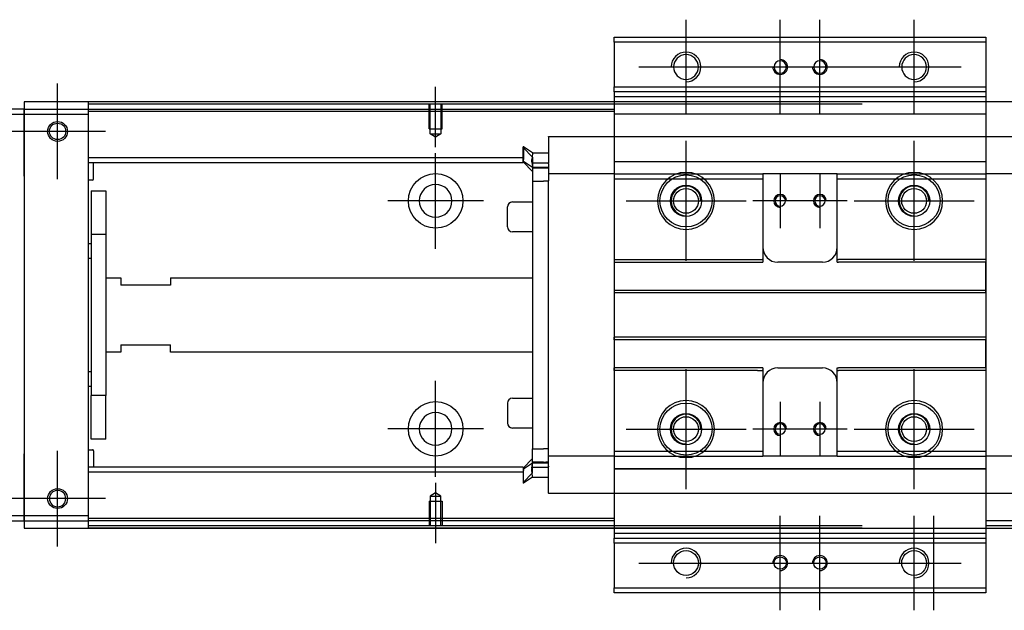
# Model space of a CAD drawing. Header units: millimetres. Extents: x -2774 to 3135, y -1571 to 860.
# Tile 624 of 625: x -762 to -564, y 237 to 356. Entities that reach past the tile are written whole.
import ezdxf
from ezdxf.lldxf.tags import DXFTag

# ---------------------------------------------------------------- set-up
doc = ezdxf.new("R2010")
doc.units = ezdxf.units.MM
doc.layers.get('0').update_dxf_attribs({"linetype": 'CONTINUOUS'})
tags = doc.linetypes.add('DASHED', pattern=[25.72, 12.86, -12.86]).pattern_tags.tags
tags[6:7] = [DXFTag(74, 4), DXFTag(75, 0), DXFTag(340, '0'), DXFTag(46, 0.0), DXFTag(50, 0.0), DXFTag(44, 0.0), DXFTag(45, 0.0)]
tags[4:5] = [DXFTag(74, 4), DXFTag(75, 0), DXFTag(340, '0'), DXFTag(46, 0.0), DXFTag(50, 0.0), DXFTag(44, 0.0), DXFTag(45, 0.0)]

msp = doc.modelspace()

# ---------------------------------------------------------------- linework, layer by layer
at = {"color": 0, "ltscale": 0.2}
for p, q in [((-627.94, 336.51), (-627.94, 355.56)), ((-608.94, 336.51), (-608.94, 355.56)), ((-600.94, 336.51), (-600.94, 355.56)), ((-581.94, 336.51), (-581.94, 355.56)), ((-637.47, 346.03), (-618.42, 346.03)), ((-618.47, 346.03), (-599.42, 346.03)), ((-610.47, 346.03), (-591.42, 346.03)), ((-591.47, 346.03), (-572.42, 346.03)), ((-754.69, 323.38), (-754.69, 342.68)), ((-754.69, 323.51), (-754.69, 342.56)), ((-678.44, 329.89), (-678.44, 342.03)), ((-745.04, 333.03), (-764.34, 333.03)), ((-745.17, 333.03), (-764.22, 333.03)), ((-627.94, 306.93), (-627.94, 331.13)), ((-581.94, 306.93), (-581.94, 331.13)), ((-678.44, 309.38), (-678.44, 328.68)), ((-608.94, 324.53), (-608.94, 313.53)), ((-600.94, 324.53), (-600.94, 313.53)), ((-668.79, 319.03), (-688.09, 319.03)), ((-640.04, 319.03), (-615.84, 319.03)), ((-603.44, 319.03), (-614.44, 319.03)), ((-595.44, 319.03), (-606.44, 319.03)), ((-594.04, 319.03), (-569.84, 319.03)), ((-627.94, 260.93), (-627.94, 285.13)), ((-581.94, 260.93), (-581.94, 285.13)), ((-678.44, 263.43), (-678.44, 282.73)), ((-608.94, 278.53), (-608.94, 267.53)), ((-600.94, 278.53), (-600.94, 267.53)), ((-668.79, 273.08), (-688.09, 273.08)), ((-640.04, 273.03), (-615.84, 273.03)), ((-603.44, 273.03), (-614.44, 273.03)), ((-595.44, 273.03), (-606.44, 273.03)), ((-594.04, 273.03), (-569.84, 273.03)), ((-754.69, 249.38), (-754.69, 268.68)), ((-754.69, 249.51), (-754.69, 268.56)), ((-678.44, 262.18), (-678.44, 250.03)), ((-745.04, 259.03), (-764.34, 259.03)), ((-745.17, 259.03), (-764.22, 259.03)), ((-608.94, 236.51), (-608.94, 255.56)), ((-600.94, 236.51), (-600.94, 255.56)), ((-581.94, 236.51), (-581.94, 255.56)), ((-577.94, 236.51), (-577.94, 255.56)), ((-637.47, 246.03), (-618.42, 246.03)), ((-618.47, 246.03), (-599.42, 246.03)), ((-610.47, 246.03), (-591.42, 246.03)), ((-591.47, 246.03), (-572.42, 246.03))]:
    msp.add_line(p, q, dxfattribs=at)
at = {"color": 0, "linetype": 'Continuous'}
for p, q in [((-642.44, 351.03), (-642.44, 352.03)), ((-642.44, 352.03), (-567.44, 352.03)), ((-567.44, 352.03), (-567.44, 351.03)), ((-642.44, 351.03), (-642.44, 342.03)), ((-567.44, 351.03), (-642.44, 351.03)), ((-567.44, 351.03), (-567.44, 342.03)), ((-642.44, 342.03), (-567.44, 342.03)), ((-642.44, 341.03), (-642.44, 342.03)), ((-567.44, 342.03), (-567.44, 341.03)), ((-642.44, 341.03), (-642.44, 339.03)), ((-567.44, 341.03), (-642.44, 341.03)), ((-567.44, 341.03), (-567.44, 339.03)), ((-395.44, 339.03), (-761.44, 339.03)), ((-761.44, 339.03), (-761.44, 337.53)), ((-748.44, 338.53), (-748.44, 339.03)), ((-592.44, 338.53), (-748.44, 338.53)), ((-748.44, 337.53), (-748.44, 338.53)), ((-642.44, 339.03), (-642.44, 336.53)), ((-567.44, 339.03), (-567.44, 336.53)), ((-761.44, 337.53), (-835.44, 337.53)), ((-835.44, 336.53), (-761.44, 336.53)), ((-761.44, 336.53), (-761.44, 337.53)), ((-761.44, 337.53), (-761.44, 325.61)), ((-761.44, 336.53), (-748.44, 336.53)), ((-761.44, 324.03), (-761.44, 336.53)), ((-748.44, 336.53), (-748.44, 337.53)), ((-748.44, 255.53), (-748.44, 336.53)), ((-642.44, 336.53), (-642.44, 255.53)), ((-567.44, 336.53), (-567.44, 255.53)), ((-761.44, 325.61), (-761.44, 323.13)), ((-761.44, 324.03), (-761.44, 268.03)), ((-761.44, 323.13), (-761.44, 318.43)), ((-642.44, 323.51), (-642.44, 307.23)), ((-761.44, 318.43), (-761.44, 315.95)), ((-761.44, 315.95), (-761.44, 276.11)), ((-761.44, 276.11), (-761.44, 273.63)), ((-761.44, 273.63), (-761.44, 268.93)), ((-761.44, 268.93), (-761.44, 266.45)), ((-761.44, 255.53), (-761.44, 268.03)), ((-761.44, 266.45), (-761.44, 254.53)), ((-761.44, 255.53), (-835.44, 255.53)), ((-835.44, 254.53), (-761.44, 254.53)), ((-761.44, 254.53), (-761.44, 255.53)), ((-748.44, 255.53), (-761.44, 255.53)), ((-761.44, 254.53), (-748.44, 254.53)), ((-761.44, 254.53), (-761.44, 253.03)), ((-748.44, 254.53), (-748.44, 255.53)), ((-748.44, 253.53), (-748.44, 254.53)), ((-642.44, 255.53), (-642.44, 253.03)), ((-567.44, 255.53), (-567.44, 253.03)), ((-761.44, 253.03), (-395.44, 253.03)), ((-592.44, 253.53), (-748.44, 253.53)), ((-748.44, 253.03), (-748.44, 253.53)), ((-642.44, 253.03), (-642.44, 251.03)), ((-567.44, 253.03), (-567.44, 251.03)), ((-642.44, 250.03), (-642.44, 251.03)), ((-642.44, 251.03), (-567.44, 251.03)), ((-567.44, 251.03), (-567.44, 250.03)), ((-642.44, 250.03), (-642.44, 241.03)), ((-567.44, 250.03), (-642.44, 250.03)), ((-567.44, 250.03), (-567.44, 241.03)), ((-642.44, 240.03), (-642.44, 241.03)), ((-642.44, 241.03), (-567.44, 241.03)), ((-567.44, 241.03), (-567.44, 240.03)), ((-567.44, 240.03), (-642.44, 240.03))]:
    msp.add_line(p, q, dxfattribs=at)
at = {"color": 0, "linetype": 'DASHED'}
for p, q in [((-567.44, 341.03), (-642.44, 341.03)), ((-567.44, 340.03), (-642.44, 340.03)), ((-761.44, 337.53), (-642.44, 337.53)), ((-642.44, 337.03), (-748.44, 337.03)), ((-567.44, 336.53), (-642.44, 336.53)), ((-655.69, 331.94), (-655.69, 331.99)), ((-655.69, 331.94), (-655.69, 326.63)), ((-660.69, 329.91), (-660.79, 329.91)), ((-660.79, 327.37), (-660.79, 329.91)), ((-660.79, 329.81), (-658.89, 327.83)), ((-658.89, 328.75), (-660.69, 329.91)), ((-660.69, 329.91), (-660.69, 327.37)), ((-658.89, 328.75), (-655.69, 328.75)), ((-660.79, 327.01), (-660.79, 327.37)), ((-660.79, 327.01), (-660.69, 327.01)), ((-660.79, 326.91), (-660.79, 327.01)), ((-658.89, 324.93), (-660.79, 326.91)), ((-660.69, 327.01), (-660.69, 327.37)), ((-660.69, 327.01), (-658.89, 325.86)), ((-658.89, 326.77), (-658.89, 325.71)), ((-658.89, 325.86), (-655.69, 325.86)), ((-656.69, 325.71), (-658.89, 325.71)), ((-658.89, 325.71), (-658.89, 323.01)), ((-655.69, 325.71), (-656.19, 325.71)), ((-655.69, 326.51), (-655.69, 326.63)), ((-655.69, 326.51), (-655.69, 324.51)), ((-642.44, 327), (-567.44, 327)), ((-655.69, 325.21), (-655.69, 325.21)), ((-655.69, 324.51), (-655.69, 323.78)), ((-655.69, 323.78), (-655.69, 323.05)), ((-642.44, 324.51), (-642.44, 323.51)), ((-612.69, 324.51), (-612.44, 324.51)), ((-612.44, 324.51), (-612.44, 323.51)), ((-597.44, 324.51), (-612.44, 324.51)), ((-597.44, 323.51), (-597.44, 324.51)), ((-658.89, 323.01), (-656.69, 323.01)), ((-655.69, 323.01), (-656.69, 323.01)), ((-612.69, 323.51), (-612.44, 323.51)), ((-663.94, 313.81), (-663.94, 317.81)), ((-663.94, 317.81), (-663.94, 317.81)), ((-662.94, 318.81), (-658.89, 318.81)), ((-642.48, 315.83), (-642.44, 315.83)), ((-658.89, 312.81), (-662.94, 312.81)), ((-642.44, 307.23), (-642.44, 306.68)), ((-642.44, 306.68), (-642.44, 301.03)), ((-567.44, 307.23), (-567.44, 306.68)), ((-567.44, 301.03), (-567.44, 306.68)), ((-642.44, 301.03), (-642.44, 300.48)), ((-642.44, 300.48), (-642.44, 291.58)), ((-567.44, 300.48), (-567.44, 301.03)), ((-642.44, 291.03), (-642.44, 291.58)), ((-642.44, 291.03), (-642.44, 285.38)), ((-567.44, 291.58), (-567.44, 291.03)), ((-567.44, 285.38), (-567.44, 291.03)), ((-642.44, 284.83), (-642.44, 285.38)), ((-642.44, 284.83), (-642.44, 268.55)), ((-567.44, 285.38), (-581.19, 285.38)), ((-567.44, 285.38), (-567.44, 284.83)), ((-567.44, 284.83), (-567.44, 268.55)), ((-663.94, 278.25), (-663.94, 274.25)), ((-662.94, 279.25), (-658.89, 279.25)), ((-658.89, 273.25), (-662.94, 273.25)), ((-658.89, 266.35), (-658.89, 269.05)), ((-658.89, 269.05), (-656.69, 269.05)), ((-655.69, 269.05), (-656.69, 269.05)), ((-655.69, 268.28), (-655.69, 269.01)), ((-655.69, 267.55), (-655.69, 268.28)), ((-642.44, 268.55), (-642.44, 267.55)), ((-597.44, 267.55), (-597.44, 268.55)), ((-567.44, 268.55), (-567.44, 267.55)), ((-658.89, 267.13), (-660.79, 265.15)), ((-660.69, 265.05), (-658.89, 266.2)), ((-658.89, 265.3), (-658.89, 266.35)), ((-656.69, 266.35), (-658.89, 266.35)), ((-658.89, 266.2), (-655.69, 266.2)), ((-655.69, 266.35), (-656.19, 266.35)), ((-655.69, 265.55), (-655.69, 267.55)), ((-655.69, 266.85), (-655.69, 266.85)), ((-660.79, 265.15), (-660.79, 265.05)), ((-660.79, 265.05), (-660.79, 264.7)), ((-660.79, 265.05), (-660.69, 265.05)), ((-660.79, 264.7), (-660.79, 262.16)), ((-660.79, 262.26), (-658.89, 264.24)), ((-660.69, 265.05), (-660.69, 264.7)), ((-660.69, 262.16), (-660.69, 264.7)), ((-659.02, 265.35), (-655.7, 265.35)), ((-655.69, 260.12), (-655.69, 265.55)), ((-655.69, 265.55), (-655.69, 265.43)), ((-660.69, 262.16), (-660.79, 262.16)), ((-658.89, 263.31), (-660.69, 262.16)), ((-658.89, 263.31), (-655.69, 263.31)), ((-655.69, 260.12), (-655.69, 260.07)), ((-408.44, 254.53), (-567.44, 254.53)), ((-408.44, 253.53), (-567.44, 253.53))]:
    msp.add_line(p, q, dxfattribs=at)
at = {"color": 0, "linetype": 'DASHED', "ltscale": 0.1}
for p, q in [((-679.74, 333.53), (-679.74, 338.53)), ((-679.52, 332.53), (-679.52, 338.53)), ((-677.37, 338.53), (-677.37, 332.53)), ((-677.14, 333.53), (-677.14, 338.53)), ((-679.74, 333.53), (-677.14, 333.53)), ((-678.44, 331.89), (-679.52, 332.53)), ((-679.52, 332.53), (-677.37, 332.53)), ((-677.37, 332.53), (-678.44, 331.89)), ((-678.44, 260.17), (-679.52, 259.53)), ((-677.37, 259.53), (-678.44, 260.17)), ((-679.74, 258.53), (-677.14, 258.53)), ((-679.74, 258.53), (-679.74, 253.53)), ((-679.52, 259.53), (-679.52, 253.53)), ((-679.52, 259.53), (-677.37, 259.53)), ((-677.37, 253.53), (-677.37, 259.53)), ((-677.14, 258.53), (-677.14, 253.53))]:
    msp.add_line(p, q, dxfattribs=at)
at = {"color": 0, "linetype": 'DASHED', "ltscale": 0.6}
for p, q in [((-655.69, 331.99), (-554.19, 331.99)), ((-660.79, 327.71), (-748.44, 327.71)), ((-660.79, 326.71), (-748.44, 326.71)), ((-747.44, 323.39), (-747.44, 326.71)), ((-659.02, 326.71), (-655.7, 326.71)), ((-642.44, 324.51), (-655.69, 324.51)), ((-597.44, 324.51), (-567.44, 324.51)), ((-554.19, 324.51), (-567.45, 324.51)), ((-567.44, 324.51), (-567.44, 323.51)), ((-747.64, 323.19), (-748.44, 323.19)), ((-658.89, 323.01), (-658.89, 269.05)), ((-655.69, 269.01), (-655.69, 323.05)), ((-612.44, 323.51), (-612.44, 307.23)), ((-597.44, 323.51), (-567.44, 323.51)), ((-597.44, 307.23), (-597.44, 323.51)), ((-747.94, 321.03), (-744.94, 321.03)), ((-747.94, 321.03), (-747.94, 312.28)), ((-744.94, 321.03), (-744.94, 312.28)), ((-744.94, 312.28), (-747.94, 312.28)), ((-747.94, 312.28), (-747.94, 279.78)), ((-744.94, 312.28), (-744.94, 279.78)), ((-748.44, 310.44), (-747.94, 310.44)), ((-747.94, 307.44), (-748.44, 307.44)), ((-642.44, 307.23), (-613.55, 307.23)), ((-642.44, 306.68), (-612.44, 306.68)), ((-612.44, 307.23), (-612.44, 306.68)), ((-600.44, 306.68), (-609.44, 306.68)), ((-597.44, 306.68), (-597.44, 307.23)), ((-597.44, 306.68), (-597.19, 306.68)), ((-581.19, 306.68), (-597.19, 306.68)), ((-567.44, 306.68), (-581.19, 306.68)), ((-744.94, 303.53), (-741.94, 303.53)), ((-741.94, 303.53), (-741.94, 302.03)), ((-731.94, 302.03), (-741.94, 302.03)), ((-731.94, 303.53), (-658.89, 303.53)), ((-731.94, 303.53), (-731.94, 302.03)), ((-642.44, 301.03), (-567.44, 301.03)), ((-567.44, 300.48), (-642.44, 300.48)), ((-741.94, 290.03), (-731.94, 290.03)), ((-741.94, 290.03), (-741.94, 288.53)), ((-731.94, 288.53), (-731.94, 290.03)), ((-567.44, 291.58), (-642.44, 291.58)), ((-567.44, 291.03), (-642.44, 291.03)), ((-741.94, 288.53), (-744.94, 288.53)), ((-658.89, 288.53), (-731.94, 288.53)), ((-748.44, 284.63), (-747.94, 284.63)), ((-612.44, 285.38), (-642.44, 285.38)), ((-613.55, 284.83), (-642.44, 284.83)), ((-612.44, 285.38), (-612.44, 284.83)), ((-612.44, 284.83), (-612.44, 268.55)), ((-609.44, 285.38), (-600.44, 285.38)), ((-597.44, 284.83), (-597.44, 285.38)), ((-597.44, 268.55), (-597.44, 284.83)), ((-581.19, 285.38), (-597.19, 285.38)), ((-747.94, 281.63), (-748.44, 281.63)), ((-744.94, 279.78), (-747.94, 279.78)), ((-747.94, 271.03), (-747.94, 279.78)), ((-744.94, 271.03), (-744.94, 279.78)), ((-744.94, 271.03), (-747.94, 271.03)), ((-748.44, 268.88), (-747.64, 268.88)), ((-747.44, 268.68), (-747.44, 265.35)), ((-612.69, 268.55), (-612.44, 268.55)), ((-612.44, 268.55), (-612.44, 267.55)), ((-597.44, 268.55), (-567.44, 268.55)), ((-642.48, 267.55), (-655.69, 267.55)), ((-612.69, 267.55), (-612.44, 267.55)), ((-597.44, 267.55), (-612.44, 267.55)), ((-597.44, 267.55), (-567.44, 267.55)), ((-554.19, 267.55), (-567.45, 267.55)), ((-660.79, 265.35), (-748.44, 265.35)), ((-660.79, 264.35), (-748.44, 264.35)), ((-642.44, 265.06), (-567.44, 265.06)), ((-642.44, 265.05), (-567.44, 265.05)), ((-554.19, 260.07), (-655.69, 260.07)), ((-642.44, 255.03), (-748.44, 255.03)), ((-642.44, 254.53), (-748.44, 254.53)), ((-642.44, 252.03), (-567.44, 252.03))]:
    msp.add_line(p, q, dxfattribs=at)
at = {"color": 0, "linetype": 'Continuous', "extrusion": (0, 0, -1)}
for centre in [(627.94, 346.03), (581.94, 346.03)]:
    msp.add_circle(centre, 2.5, dxfattribs=at)
at = {"color": 0, "linetype": 'DASHED', "extrusion": (0, 0, -1)}
for centre, radius in [((608.94, 346.03), 1.25), ((600.94, 346.03), 1.25), ((627.94, 319.03), 5.75), ((581.94, 319.03), 5.75), ((608.94, 319.03), 1.05), ((600.94, 319.03), 1.05), ((627.94, 273.03), 5.75), ((581.94, 273.03), 5.75), ((608.94, 273.03), 1.05), ((600.94, 273.03), 1.05)]:
    msp.add_circle(centre, radius, dxfattribs=at)
at = {"color": 0, "linetype": 'Continuous'}
for centre, radius in [((-754.69, 333.03), 2), ((-754.69, 333.03), 1.65), ((-754.69, 259.03), 2), ((-627.94, 246.03), 2.5), ((-581.94, 246.03), 2.5)]:
    msp.add_circle(centre, radius, dxfattribs=at)
at = {"color": 0, "linetype": 'DASHED', "ltscale": 0.6}
for centre in [(-678.44, 319.03), (-678.44, 273.08)]:
    msp.add_circle(centre, 5.5, dxfattribs=at)
at = {"color": 0, "linetype": 'DASHED'}
for centre, radius in [((-627.94, 319.03), 5.25), ((-581.94, 319.03), 5.25), ((-627.94, 319.03), 3.15), ((-581.94, 319.03), 3.15), ((-627.94, 319.03), 2.5), ((-581.94, 319.03), 2.5), ((-627.94, 273.03), 5.25), ((-581.94, 273.03), 5.25), ((-627.94, 273.03), 3.15), ((-581.94, 273.03), 3.15), ((-627.94, 273.03), 2.5), ((-581.94, 273.03), 2.5)]:
    msp.add_circle(centre, radius, dxfattribs=at)
at = {"color": 0, "linetype": 'DASHED', "ltscale": 0.6, "extrusion": (0, 0, -1)}
msp.add_circle((678.44, 319.03), 3.3, dxfattribs=at)
at = {"color": 0, "linetype": 'DASHED', "ltscale": 0.6, "extrusion": (-6.12303e-17, 0, -1)}
msp.add_circle((678.44, 273.08), 3.3, dxfattribs=at)
at = {"color": 0, "linetype": 'Continuous', "extrusion": (-6.12303e-17, 0, -1)}
msp.add_circle((754.69, 259.03), 1.65, dxfattribs=at)
at = {"color": 0, "linetype": 'DASHED', "ltscale": 0.2}
for centre in [(-608.94, 246.03), (-600.94, 246.03)]:
    msp.add_circle(centre, 1.25, dxfattribs=at)
at = {"color": 0}
for centre in [(-627.94, 346.03), (-581.94, 346.03), (-627.94, 246.03), (-581.94, 246.03)]:
    msp.add_arc(centre, 3, 270, 180, dxfattribs=at)
at = {"color": 0, "linetype": 'DASHED', "ltscale": 0.2}
for centre, start, end in [((-608.94, 346.03), 180, 90), ((-600.94, 346.03), 180, 90), ((-608.94, 246.03), 270, 180), ((-600.94, 246.03), 270, 180)]:
    msp.add_arc(centre, 1.5, start, end, dxfattribs=at)
at = {"color": 0, "linetype": 'DASHED', "ltscale": 0.6}
for centre, radius, start, end in [((-747.64, 323.39), 0.2, 270, 0), ((-609.44, 309.68), 3, 180, 270), ((-600.44, 309.68), 3, 270, 360), ((-609.44, 282.38), 3, 90, 180), ((-600.44, 282.38), 3, 0, 90), ((-747.64, 268.68), 0.2, 0, 90)]:
    msp.add_arc(centre, radius, start, end, dxfattribs=at)
at = {"color": 0, "linetype": 'DASHED'}
for centre, radius, start, end in [((-627.94, 319.03), 3, 0, 270), ((-581.94, 319.03), 3, 0, 270), ((-608.94, 319.03), 1.3, 0, 270), ((-600.94, 319.03), 1.3, 0, 270), ((-662.94, 317.81), 1, 90, 180), ((-662.94, 313.81), 1, 180, 270), ((-662.94, 278.25), 1, 90, 180), ((-662.94, 274.25), 1, 180, 270), ((-627.94, 273.03), 3, 0, 270), ((-608.94, 273.03), 1.3, 0, 270), ((-600.94, 273.03), 1.3, 0, 270), ((-581.94, 273.03), 3, 0, 270)]:
    msp.add_arc(centre, radius, start, end, dxfattribs=at)
at = {"color": 0, "linetype": 'Continuous'}
for points in [[(-592.44, 339.03), (-748.44, 339.03)], [(-592.44, 253.03), (-748.44, 253.03)]]:
    msp.add_open_spline(points, degree=1, dxfattribs=at)
at = {"color": 0, "linetype": 'DASHED'}
for points, knots in [([(-658.89, 328.75), (-658.89, 328.74), (-658.89, 328.67), (-658.91, 328.44), (-658.93, 328.29), (-658.97, 327.91), (-658.99, 327.68), (-659.03, 327.31), (-659.04, 327.19), (-659.06, 327.06)], [0, 0, 0, 0, 0.287722, 0.287722, 0.57524, 0.57524, 0.866218, 0.866218, 1, 1, 1, 1]), ([(-659.05, 326.93), (-659.05, 326.95), (-659.06, 326.97), (-659.06, 327.02), (-659.06, 327.04), (-659.06, 327.06)], [0, 0, 0, 0, 0.477374, 0.477374, 1, 1, 1, 1]), ([(-659.02, 326.7), (-659.01, 326.62), (-658.99, 326.55), (-658.96, 326.34), (-658.95, 326.22), (-658.92, 326.03), (-658.91, 325.95), (-658.9, 325.88), (-658.89, 325.86), (-658.89, 325.86)], [0, 0, 0, 0, 0.160093, 0.160093, 0.46629, 0.46629, 0.769268, 0.769268, 1, 1, 1, 1]), ([(-659.02, 265.36), (-659.01, 265.44), (-658.99, 265.52), (-658.96, 265.72), (-658.95, 265.85), (-658.92, 266.04), (-658.91, 266.11), (-658.9, 266.18), (-658.89, 266.2), (-658.89, 266.2)], [0, 0, 0, 0, 0.160093, 0.160093, 0.46629, 0.46629, 0.769268, 0.769268, 1, 1, 1, 1]), ([(-659.05, 265.13), (-659.05, 265.11), (-659.06, 265.09), (-659.06, 265.05), (-659.06, 265.02), (-659.06, 265)], [0, 0, 0, 0, 0.477374, 0.477374, 1, 1, 1, 1]), ([(-658.89, 263.31), (-658.89, 263.33), (-658.89, 263.4), (-658.91, 263.62), (-658.93, 263.77), (-658.97, 264.15), (-658.99, 264.39), (-659.03, 264.75), (-659.04, 264.87), (-659.06, 265)], [0, 0, 0, 0, 0.287722, 0.287722, 0.57524, 0.57524, 0.866218, 0.866218, 1, 1, 1, 1])]:
    msp.add_open_spline(points, degree=3, knots=knots, dxfattribs=at)
for points in [[(-658.89, 327.83), (-658.89, 327.78), (-658.89, 326.77)], [(-658.89, 264.24), (-658.89, 264.28), (-658.89, 265.3)]]:
    msp.add_rational_spline(points, [1, 0.817576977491, 1], degree=2, dxfattribs=at)
for points, degree in [([(-659.06, 327.06), (-659.04, 327.24), (-659.02, 327.42), (-659, 327.58)], 3), ([(-659.05, 326.93), (-659.04, 326.85), (-659.03, 326.78), (-659.02, 326.7)], 3), ([(-658.89, 325.71), (-657.89, 325.71)], 1), ([(-657.89, 325.71), (-655.69, 325.71)], 1), ([(-628.69, 268.55), (-627.69, 268.55)], 1), ([(-658.89, 266.35), (-657.89, 266.35)], 1), ([(-657.89, 266.35), (-655.69, 266.35)], 1), ([(-628.69, 267.55), (-627.69, 267.55)], 1), ([(-659.06, 265), (-659.04, 264.82), (-659.02, 264.64), (-659, 264.48)], 3), ([(-659.05, 265.13), (-659.04, 265.21), (-659.03, 265.29), (-659.02, 265.36)], 3)]:
    msp.add_open_spline(points, degree=degree, dxfattribs=at)
at = {"color": 0, "linetype": 'DASHED', "ltscale": 0.6}
for points in [[(-642.44, 324.51), (-612.69, 324.51)], [(-642.44, 323.51), (-612.69, 323.51)], [(-613.55, 307.23), (-612.55, 307.23)], [(-612.44, 307.23), (-612.55, 307.23)], [(-597.44, 307.23), (-597.19, 307.23)], [(-581.19, 307.23), (-597.19, 307.23)], [(-567.44, 307.23), (-581.19, 307.23)], [(-613.55, 284.83), (-612.55, 284.83)], [(-612.44, 284.83), (-612.55, 284.83)], [(-597.44, 285.38), (-597.19, 285.38)], [(-597.44, 284.83), (-597.19, 284.83)], [(-581.19, 284.83), (-597.19, 284.83)], [(-567.44, 284.83), (-581.19, 284.83)], [(-642.44, 268.55), (-628.69, 268.55)], [(-627.69, 268.55), (-612.69, 268.55)], [(-642.44, 267.55), (-628.69, 267.55)], [(-627.69, 267.55), (-612.69, 267.55)]]:
    msp.add_open_spline(points, degree=1, dxfattribs=at)

doc.saveas('drawing.dxf')
